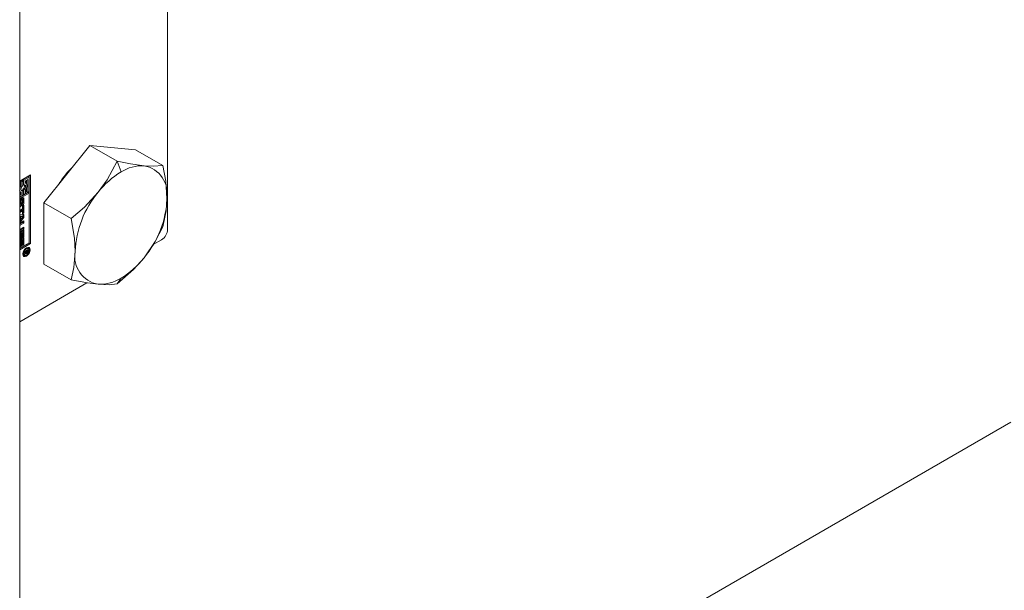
# Model space of a CAD drawing. Header units: millimetres. Extents: x 525 to 29324, y 175 to 20618.
# Tile 436 of 588: x 24201 to 24329, y 12980 to 13055. Entities that reach past the tile are written whole.
import ezdxf

# ---------------------------------------------------------------- set-up
doc = ezdxf.new("R2010")
doc.units = ezdxf.units.MM
doc.linetypes.add('SLD-Continua', pattern=[0])

msp = doc.modelspace()

# ---------------------------------------------------------------- linework, layer by layer
at = {"color": 7, "linetype": 'SLD-Continua', "lineweight": 18, "ltscale": 35}
for p, q in [((24200.6, 12854.25), (24200.6, 13257.86)), ((24219.94, 13074.88), (24219.94, 13027.17)), ((24209.76, 13038.13), (24203.75, 13030.66)), ((24209.76, 13038.13), (24213.33, 13036.08)), ((24215.77, 13037.59), (24209.76, 13038.13)), ((24215.77, 13037.59), (24219.34, 13035.54)), ((24213.33, 13036.08), (24213.86, 13034.69)), ((24200.6, 13033.49), (24202, 13034.29)), ((24201.68, 13034.07), (24201.02, 13033.69)), ((24201.83, 13033.99), (24201.16, 13033.61)), ((24201.68, 13034.07), (24201.83, 13033.99)), ((24201.83, 13032.11), (24201.83, 13033.99)), ((24201.86, 13025.39), (24201.86, 13034.21)), ((24202, 13034.29), (24202, 13025.31)), ((24200.67, 13033.01), (24200.6, 13032.9)), ((24200.84, 13033.59), (24200.67, 13033.49)), ((24200.67, 13033.49), (24200.67, 13033.01)), ((24200.67, 13033.49), (24200.81, 13033.4)), ((24200.67, 13033.01), (24200.81, 13032.93)), ((24200.99, 13033.51), (24200.81, 13033.4)), ((24200.81, 13033.4), (24200.81, 13032.93)), ((24200.84, 13033.59), (24200.99, 13033.51)), ((24200.99, 13032.9), (24200.99, 13033.51)), ((24201.02, 13033.69), (24201.02, 13033.08)), ((24201.02, 13033.69), (24201.16, 13033.61)), ((24201.02, 13033.08), (24201.16, 13033)), ((24201.16, 13033.61), (24201.16, 13033)), ((24201.34, 13033.51), (24201.65, 13033.69)), ((24201.34, 13033.23), (24201.34, 13033.51)), ((24201.41, 13033.2), (24201.34, 13033.24)), ((24201.51, 13033.61), (24201.51, 13033.09)), ((24201.51, 13032.65), (24201.51, 13032.09)), ((24201.65, 13033.69), (24201.65, 13032.01)), ((24200.6, 13032.11), (24200.74, 13032.03)), ((24201.68, 13031.99), (24200.6, 13031.37)), ((24201.83, 13031.91), (24200.6, 13031.2)), ((24200.67, 13031.81), (24200.6, 13031.77)), ((24200.81, 13031.73), (24200.6, 13031.61)), ((24200.6, 13031.4), (24200.99, 13031.63)), ((24200.67, 13032.07), (24200.67, 13031.81)), ((24200.67, 13031.81), (24200.81, 13031.73)), ((24200.84, 13032.32), (24200.8, 13032.31)), ((24200.81, 13032.01), (24200.81, 13031.73)), ((24200.84, 13032.32), (24200.99, 13032.23)), ((24200.99, 13031.63), (24200.99, 13032.23)), ((24201.01, 13031.25), (24201.01, 13030.74)), ((24201.01, 13031.25), (24201.15, 13031.17)), ((24201.02, 13032.42), (24201.02, 13031.81)), ((24201.02, 13032.42), (24201.16, 13032.34)), ((24201.02, 13031.81), (24201.16, 13031.73)), ((24201.16, 13032.34), (24201.16, 13031.73)), ((24201.16, 13031.73), (24201.34, 13031.83)), ((24201.34, 13031.83), (24201.34, 13032.31)), ((24201.51, 13032.09), (24201.65, 13032.01)), ((24201.65, 13032.01), (24201.83, 13032.11)), ((24201.68, 13031.99), (24201.83, 13031.91)), ((24201.83, 13025.41), (24201.83, 13031.91)), ((24200.6, 13031.11), (24200.62, 13031.13)), ((24200.6, 13030.94), (24200.63, 13030.92)), ((24200.6, 13030.94), (24200.63, 13030.92)), ((24200.6, 13030.92), (24200.62, 13030.91)), ((24200.6, 13030.88), (24200.6, 13030.88)), ((24200.6, 13030.88), (24200.6, 13030.88)), ((24200.6, 13030.31), (24200.61, 13030.3)), ((24200.62, 13030.09), (24200.6, 13030.1)), ((24200.62, 13030.09), (24200.6, 13030.08)), ((24200.63, 13031.13), (24200.63, 13030.92)), ((24200.63, 13030.92), (24200.63, 13030.92)), ((24200.68, 13030.42), (24200.69, 13030.9)), ((24200.72, 13031.05), (24200.71, 13030.56)), ((24200.71, 13030.56), (24200.85, 13030.48)), ((24200.72, 13031.05), (24200.86, 13030.96)), ((24200.73, 13031.07), (24200.87, 13030.99)), ((24200.75, 13031.1), (24200.88, 13031.03)), ((24200.76, 13031.14), (24200.89, 13031.06)), ((24200.78, 13031.16), (24200.91, 13031.08)), ((24200.78, 13031.16), (24200.91, 13031.08)), ((24200.94, 13031.09), (24200.79, 13031.17)), ((24200.86, 13030.96), (24200.85, 13030.48)), ((24200.91, 13030.26), (24200.91, 13030.47)), ((24200.92, 13030.26), (24200.91, 13030.27)), ((24200.96, 13030.59), (24200.96, 13031.02)), ((24200.97, 13030.23), (24201.15, 13030.34)), ((24200.97, 13029.86), (24200.97, 13030.23)), ((24201.01, 13030.74), (24201.15, 13030.66)), ((24201.01, 13030.26), (24201.01, 13029.39)), ((24201.15, 13031.17), (24201.15, 13030.66)), ((24201.15, 13030.34), (24201.15, 13029.31)), ((24203.75, 13030.66), (24207.32, 13028.6)), ((24203.75, 13030.66), (24203.75, 13022.64)), ((24200.6, 13029.65), (24200.97, 13029.86)), ((24200.83, 13029.67), (24200.6, 13029.53)), ((24200.97, 13029.58), (24200.6, 13029.37)), ((24200.6, 13029.15), (24201.15, 13029.12)), ((24200.85, 13028.91), (24200.6, 13028.93)), ((24200.6, 13028.91), (24200.7, 13028.85)), ((24201.01, 13028.81), (24200.6, 13028.32)), ((24201.15, 13028.73), (24200.6, 13028.07)), ((24200.7, 13028.85), (24200.7, 13028.48)), ((24200.99, 13028.83), (24200.7, 13028.85)), ((24200.7, 13028.48), (24200.99, 13028.83)), ((24200.83, 13029.67), (24200.97, 13029.58)), ((24200.85, 13028.91), (24200.99, 13028.83)), ((24200.97, 13029.21), (24200.97, 13029.58)), ((24201.01, 13029.39), (24200.97, 13029.37)), ((24201.15, 13029.31), (24200.97, 13029.21)), ((24201.01, 13029.39), (24201.15, 13029.31)), ((24201.01, 13029.13), (24201.01, 13028.81)), ((24201.01, 13028.81), (24201.15, 13028.73)), ((24201.15, 13029.12), (24201.15, 13028.73)), ((24200.6, 13028.54), (24200.7, 13028.48)), ((24201.01, 13028.1), (24200.6, 13027.86)), ((24200.6, 13027.97), (24200.62, 13027.98)), ((24200.6, 13027.75), (24200.65, 13027.72)), ((24200.62, 13027.98), (24201.15, 13028.29)), ((24201.15, 13028.01), (24200.65, 13027.72)), ((24200.65, 13027.17), (24201.15, 13027.46)), ((24201.01, 13028.21), (24201.01, 13028.1)), ((24201.01, 13028.1), (24201.15, 13028.01)), ((24201.01, 13027.38), (24201.01, 13027.26)), ((24201.15, 13028.29), (24201.15, 13028.01)), ((24201.15, 13027.46), (24201.15, 13027.18)), ((24201.01, 13027.26), (24200.6, 13027.03)), ((24200.6, 13026.77), (24201.15, 13027.09)), ((24200.6, 13026.89), (24200.62, 13026.88)), ((24200.62, 13026.88), (24200.6, 13026.87)), ((24200.6, 13026.57), (24200.67, 13026.53)), ((24200.67, 13026.53), (24200.6, 13026.49)), ((24200.6, 13025.76), (24201.15, 13026.08)), ((24201.15, 13027.18), (24200.62, 13026.88)), ((24200.67, 13025.91), (24200.67, 13026.53)), ((24200.7, 13026.1), (24200.67, 13026.08)), ((24200.83, 13026.79), (24200.7, 13026.72)), ((24200.7, 13026.72), (24200.7, 13026.1)), ((24200.7, 13026.72), (24200.85, 13026.64)), ((24200.7, 13026.1), (24200.85, 13026.02)), ((24200.83, 13026.79), (24200.97, 13026.71)), ((24200.97, 13026.71), (24200.85, 13026.64)), ((24200.85, 13026.64), (24200.85, 13026.02)), ((24200.97, 13026.06), (24200.97, 13026.71)), ((24201.01, 13026.24), (24200.97, 13026.22)), ((24201.15, 13026.16), (24200.97, 13026.06)), ((24201.01, 13027.26), (24201.15, 13027.18)), ((24201.01, 13027), (24201.01, 13026.24)), ((24201.01, 13026.24), (24201.15, 13026.16)), ((24201.15, 13027.09), (24201.15, 13026.16)), ((24201.15, 13026.08), (24201.15, 13025.16)), ((24200.6, 13025.57), (24200.67, 13025.53)), ((24200.67, 13025.53), (24200.6, 13025.49)), ((24200.6, 13024.71), (24201.83, 13025.41)), ((24200.6, 13024.67), (24201.86, 13025.39)), ((24202, 13025.31), (24200.6, 13024.5)), ((24200.85, 13026.02), (24200.67, 13025.91)), ((24200.67, 13024.91), (24200.67, 13025.53)), ((24200.7, 13025.09), (24200.67, 13025.07)), ((24200.85, 13025.01), (24200.67, 13024.91)), ((24200.83, 13025.79), (24200.7, 13025.71)), ((24200.7, 13025.71), (24200.7, 13025.09)), ((24200.7, 13025.71), (24200.85, 13025.63)), ((24200.7, 13025.09), (24200.85, 13025.01)), ((24200.83, 13025.79), (24200.97, 13025.7)), ((24200.97, 13025.7), (24200.85, 13025.63)), ((24200.85, 13025.63), (24200.85, 13025.01)), ((24200.97, 13025.05), (24200.97, 13025.7)), ((24201.01, 13025.24), (24200.97, 13025.22)), ((24201.15, 13025.16), (24200.97, 13025.05)), ((24201.01, 13026), (24201.01, 13025.24)), ((24201.01, 13025.24), (24201.15, 13025.16)), ((24202, 13025.31), (24201.86, 13025.39)), ((24218.04, 13025.18), (24219.17, 13025.83)), ((24201.02, 13023.94), (24201.09, 13023.86)), ((24201.09, 13023.86), (24201.23, 13023.78)), ((24201.23, 13024.25), (24201.73, 13024.54)), ((24201.46, 13024.27), (24201.23, 13024.13)), ((24201.23, 13023.98), (24201.46, 13024.27)), ((24201.23, 13024.13), (24201.23, 13024.25)), ((24201.42, 13024.11), (24201.23, 13023.85)), ((24201.23, 13023.85), (24201.23, 13023.98)), ((24201.49, 13023.69), (24201.35, 13023.76)), ((24201.36, 13024.33), (24201.46, 13024.27)), ((24201.36, 13024.14), (24201.42, 13024.11)), ((24201.38, 13024.34), (24201.48, 13024.28)), ((24201.49, 13024.64), (24201.39, 13024.7)), ((24201.42, 13024.22), (24201.51, 13024.16)), ((24201.42, 13024.22), (24201.51, 13024.17)), ((24201.43, 13024.14), (24201.57, 13024.05)), ((24201.57, 13024.05), (24201.43, 13024.13)), ((24201.58, 13024.06), (24201.44, 13024.14)), ((24201.44, 13024.06), (24201.49, 13024.03)), ((24201.46, 13024.27), (24201.48, 13024.26)), ((24201.65, 13024.38), (24201.48, 13024.28)), ((24201.48, 13024.28), (24201.48, 13024.26)), ((24201.6, 13024.75), (24201.5, 13024.78)), ((24201.55, 13024.44), (24201.65, 13024.38)), ((24201.59, 13024.46), (24201.59, 13024.43)), ((24201.59, 13024.43), (24201.73, 13024.35)), ((24201.74, 13024.67), (24201.6, 13024.75)), ((24201.61, 13024.2), (24201.68, 13024.16)), ((24201.65, 13024.34), (24201.65, 13024.38)), ((24201.65, 13024.32), (24201.65, 13024.34)), ((24201.65, 13024.31), (24201.65, 13024.32)), ((24201.65, 13024.31), (24201.72, 13024.27)), ((24201.73, 13024.54), (24201.73, 13024.35)), ((24203.75, 13022.64), (24207.32, 13020.58)), ((24200.6, 13015.11), (24209.4, 13020.19)), ((24213.86, 13020.81), (24213.33, 13020.04)), ((24330.25, 13001.98), (24200.6, 12927.15)), ((24330.25, 13001.98), (24200.6, 12927.15)), ((24330.25, 13001.98), (24200.6, 12927.15)), ((24330.25, 13001.98), (24200.6, 12927.15)), ((24330.25, 13001.98), (24200.6, 12927.15))]:
    msp.add_line(p, q, dxfattribs=at)
at = {"color": 7, "linetype": 'SLD-Continua', "lineweight": 18, "ltscale": 35, "flags": 128}
for points in [[(24213.33, 13036.08), (24212.03, 13033.67), (24210.86, 13032.03)], [(24216.87, 13035.5), (24215.08, 13035.74), (24213.33, 13036.08)], [(24219.34, 13035.54), (24218.04, 13035.44), (24216.87, 13035.5)], [(24219.87, 13031.22), (24219.71, 13033.48), (24219.34, 13035.54)], [(24200.99, 13032.23), (24200.9, 13032.23), (24200.83, 13032.27), (24200.79, 13032.34), (24200.77, 13032.44), (24200.79, 13032.56), (24200.83, 13032.68), (24200.9, 13032.8), (24200.99, 13032.9)], [(24201.16, 13033), (24201.25, 13033), (24201.31, 13032.96), (24201.36, 13032.89), (24201.37, 13032.79), (24201.36, 13032.67), (24201.31, 13032.55), (24201.25, 13032.43), (24201.16, 13032.34)], [(24201.34, 13032.31), (24201.43, 13032.45), (24201.49, 13032.6), (24201.54, 13032.75), (24201.55, 13032.89), (24201.54, 13033.02), (24201.49, 13033.12), (24201.43, 13033.19), (24201.34, 13033.23)], [(24201.01, 13031.25), (24201.01, 13031.3), (24201, 13031.33)], [(24210.86, 13032.03), (24209.07, 13030.1), (24207.32, 13028.6)], [(24219.34, 13027.52), (24219.77, 13029.58), (24219.87, 13031.22)], [(24200.6, 13030.28), (24200.61, 13030.29), (24200.62, 13030.3)], [(24207.32, 13028.6), (24207.75, 13026.04), (24207.85, 13024.28)], [(24216.87, 13023.47), (24218.33, 13025.59), (24219.34, 13027.52)], [(24201.49, 13024.77), (24201.66, 13024.83), (24201.82, 13024.8), (24201.92, 13024.68), (24201.95, 13024.5), (24201.92, 13024.27), (24201.82, 13024.03), (24201.66, 13023.83), (24201.49, 13023.69)], [(24201.74, 13024.83), (24201.78, 13024.76), (24201.81, 13024.6)], [(24201.49, 13023.69), (24201.31, 13023.62), (24201.15, 13023.65), (24201.05, 13023.77), (24201.02, 13023.96), (24201.05, 13024.18), (24201.15, 13024.42), (24201.31, 13024.62), (24201.49, 13024.77)], [(24201.33, 13023.76), (24201.16, 13023.7), (24201.09, 13023.71)], [(24201.49, 13024.64), (24201.35, 13024.53), (24201.23, 13024.37), (24201.15, 13024.19), (24201.12, 13024.02), (24201.15, 13023.87), (24201.23, 13023.78), (24201.35, 13023.76), (24201.49, 13023.81)], [(24201.49, 13023.81), (24201.62, 13023.92), (24201.74, 13024.08), (24201.82, 13024.26), (24201.85, 13024.44), (24201.82, 13024.58), (24201.74, 13024.67), (24201.62, 13024.69), (24201.49, 13024.64)], [(24201.59, 13024.41), (24201.59, 13024.42), (24201.59, 13024.43)], [(24207.85, 13024.28), (24207.69, 13022.21), (24207.32, 13020.58)], [(24213.33, 13020.04), (24215.49, 13021.95), (24216.87, 13023.47)], [(24207.32, 13020.58), (24209.48, 13020.18), (24210.86, 13020)], [(24210.86, 13020), (24212.32, 13019.95), (24213.33, 13020.04)]]:
    msp.add_lwpolyline(points, dxfattribs=at)
at = {"color": 7, "linetype": 'SLD-Continua', "lineweight": 18, "ltscale": 1225}
for centre, radius, start, end in [((24216.35, 13026.4), 12.56, 134.539, 147.2642), ((24216.65, 13030.29), 5.21, 87.629, 122.3432), ((24216.18, 13031.82), 3.74, 350.7499, 79.4367), ((24219.58, 13025.22), 11.06, 121.1002, 142.0203), ((24201.65, 13032.28), 1.06, 142.4931, 172.4891), ((24200.69, 13032.84), 0.539, 307.7976, 17.5328), ((24200.88, 13032.28), 0.284, 181.9912, 254.934), ((24201.19, 13030.88), 0.499, 122.5905, 177.5483), ((24201.01, 13031.19), 0.142, 350.7797, 129.185), ((24220.88, 13023.68), 13.05, 140.2278, 177.3624), ((24206.84, 13031.82), 13.05, 320.2278, 357.3624), ((24200.71, 13030.84), 0.117, 141.5218, 156.3089), ((24200.62, 13030.33), 0.0316, 220.7999, 249.6778), ((24200.62, 13030.32), 0.0245, 256.5352, 303.9213), ((24200.77, 13030.87), 0.296, 117.7375, 120.004), ((24200.66, 13030.87), 0.0581, 122.5548, 140.4448), ((24200.35, 13030.51), 0.501, 302.6657, 356.538), ((24200.6, 13030.36), 0.0653, 302.0942, 332.7539), ((24200.49, 13030.42), 0.187, 330.7075, 343.3064), ((24200.44, 13030.44), 0.244, 343.331, 356.1079), ((24200.28, 13030.58), 0.436, 337.9316, 357.705), ((24200.95, 13031.04), 0.223, 176.7146, 178.8064), ((24200.79, 13031.15), 0.0165, 60.8382, 90.8316), ((24201.1, 13030.96), 0.238, 172.0896, 178.7077), ((24201.09, 13030.96), 0.227, 161.8678, 171.3244), ((24201.02, 13030.98), 0.156, 147.8177, 161.8507), ((24200.95, 13031.03), 0.0635, 121.8244, 149.7923), ((24200.93, 13031.07), 0.0206, 52.373, 127.2087), ((24200.93, 13031.05), 0.041, 118.3255, 119.9982), ((24200.88, 13030.52), 0.06, 301.3446, 324.692), ((24200.77, 13030.52), 0.295, 297.4261, 300.0077), ((24200.65, 13030.68), 0.5, 302.6023, 357.3977), ((24200.83, 13030.56), 0.125, 323.3933, 341.5523), ((24200.9, 13031.05), 0.0505, 12.2474, 47.6235), ((24200.82, 13031.02), 0.135, 359.4511, 14.9749), ((24200.55, 13030.76), 0.465, 330.3726, 358.1015), ((24200.77, 13030.58), 0.187, 339.7238, 351.0869), ((24200.75, 13030.59), 0.21, 350.3593, 359.7696), ((24200.72, 13027.6), 0.146, 121.8619, 148.8635), ((24200.62, 13027.21), 0.0531, 250.9799, 305.1335), ((24218.26, 13027.25), 1.69, 302.6023, 357.3977), ((24201.34, 13024.28), 0.171, 289.1099, 300.3657), ((24201.5, 13024.11), 0.0808, 184.8238, 263.4923), ((24201.35, 13024.3), 0.182, 296.1216, 300.0288), ((24201.32, 13024.31), 0.206, 299.9923, 300.6424), ((24201.32, 13024.35), 0.242, 300.5724, 314.601), ((24201.63, 13024.25), 0.142, 175.5391, 214.4592), ((24201.5, 13024.17), 0.134, 268.3162, 302.2539), ((24201.54, 13024.2), 0.0471, 234.3626, 304.7836), ((24201.5, 13024.3), 0.145, 296.2822, 300.0258), ((24201.48, 13024.33), 0.18, 300.2607, 310.4321), ((24201.49, 13024.22), 0.182, 296.1216, 300.0288), ((24201.46, 13024.23), 0.206, 299.9923, 300.6424), ((24201.43, 13024.31), 0.291, 301.827, 329.8206), ((24201.51, 13024.29), 0.134, 310.7127, 341.3115), ((24201.39, 13024.33), 0.258, 342.0212, 355.6748), ((24201.38, 13024.34), 0.347, 328.0817, 346.7212), ((24201.32, 13024.36), 0.408, 347.1244, 359.086), ((24211.54, 13023.68), 3.74, 170.7499, 259.4367), ((24208.15, 13030.28), 11.06, 301.1002, 322.0203), ((24211.07, 13025.21), 5.21, 267.629, 302.3432)]:
    msp.add_arc(centre, radius, start, end, dxfattribs=at)

doc.saveas('drawing.dxf')
